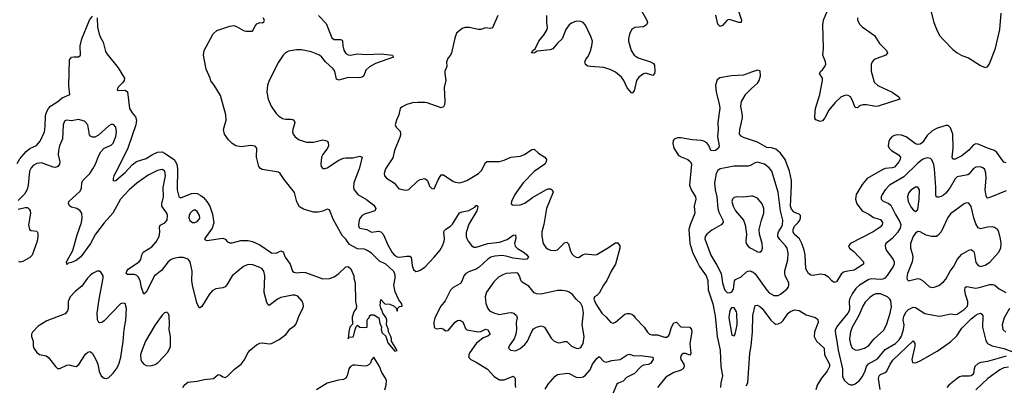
# Model space of a CAD drawing. Header units: inches. Extents: x 1603819 to 1745079, y 385938 to 533966.
# Tile 375 of 561: x 1683703 to 1692174, y 464529 to 467674. Entities that reach past the tile are written whole.
import ezdxf

# ---------------------------------------------------------------- set-up
doc = ezdxf.new("R2010")
doc.units = ezdxf.units.IN
doc.header["$MEASUREMENT"] = 0
doc.layers.add('B6486', color=7, linetype='Continuous')
doc.layers.add('B6496', color=7, linetype='Continuous')

msp = doc.modelspace()

# ---------------------------------------------------------------- linework, layer by layer
at = {"layer": 'B6486', "color": 5}
for points, elevation in [([(1689866.3, 467810), (1689913.5, 467670), (1689910.4, 467650), (1689890, 467649.3), (1689810, 467675.9), (1689790, 467670.8), (1689750, 467624.2), (1689730, 467615.4), (1689710, 467634), (1689692.7, 467712.7)], 280), ([(1683682, 466438), (1683704.4, 466475.6), (1683758.7, 466541.3), (1683790, 466564.8), (1683849.3, 466590.7), (1683879.6, 466630), (1683916.3, 466710), (1683923.7, 466756.3), (1683926.6, 466850), (1683936, 466884), (1683950.8, 466910), (1683969.7, 466930.3), (1684031.1, 466968.9), (1684070, 467000.2), (1684133.7, 467030), (1684125, 467105), (1684132.7, 467327.3), (1684149.4, 467350.6), (1684170, 467355.5), (1684210, 467353), (1684227, 467370), (1684223.2, 467450), (1684238.9, 467510), (1684303.8, 467670), (1684330, 467702.9)], 240), ([(1684370.6, 467690.6), (1684373.9, 467610), (1684388.3, 467548.3), (1684399.2, 467519.2), (1684421.6, 467481.6), (1684441.5, 467401.5), (1684456.8, 467376.8), (1684550, 467261), (1684605.6, 467170), (1684602.4, 467150), (1684588.4, 467130), (1684550, 467094.6), (1684542.9, 467070), (1684550, 467066), (1684610, 467068.3), (1684630, 467054.5), (1684649.1, 466909.1), (1684670, 466872), (1684699.4, 466839.4), (1684709.4, 466810), (1684702.5, 466770), (1684632.6, 466570), (1684554.4, 466405.6), (1684513, 466330), (1684506.5, 466306.5), (1684507.6, 466287.6), (1684530, 466291.8), (1684577.4, 466330), (1684610, 466358.5), (1684670, 466426.8), (1684706.9, 466453.1), (1684790, 466480.9), (1684845.8, 466514.2), (1684890, 466533.6), (1684930, 466536.5), (1684950, 466527), (1685031.5, 466471.5), (1685055.8, 466430), (1685062.4, 466390), (1685057.9, 466210), (1685073.3, 466153.3), (1685090, 466140.3), (1685181, 466179), (1685210, 466182.1), (1685230, 466178), (1685261.4, 466161.4), (1685283.3, 466143.3), (1685313.2, 466110), (1685339.4, 466070), (1685361.4, 466001.4), (1685372.8, 465927.2), (1685359.1, 465880.9), (1685294, 465790), (1685299.3, 465779.3), (1685314, 465774), (1685450, 465794.3), (1685470, 465785.1), (1685490, 465764.5), (1685510, 465754), (1685530, 465755.1), (1685605.4, 465774.6), (1685670, 465775.8), (1685707, 465767), (1685770, 465738.5), (1685870, 465668.7), (1685910, 465666.9), (1685950, 465686.6), (1685970, 465677.2), (1685988, 465630), (1686029.7, 465570), (1686049.6, 465510), (1686062.2, 465502.3), (1686090, 465496.3), (1686130, 465502), (1686160.8, 465500.8), (1686310, 465446.3), (1686370, 465447.3), (1686410, 465460.9), (1686450, 465489.4), (1686510, 465547.3), (1686530, 465549.6), (1686551.3, 465530), (1686579.3, 465470), (1686579.3, 465450), (1686589.2, 465409.2), (1686592, 465250), (1686600.9, 465210), (1686597.2, 465190), (1686578.4, 465161.6), (1686563.8, 465116.2), (1686565.6, 465054.4), (1686544.2, 465030), (1686534, 464990), (1686529.1, 464929.1), (1686538, 464942), (1686570, 464945.2), (1686576, 464950), (1686590, 465008), (1686602, 465038), (1686610, 465046), (1686630, 465028), (1686670, 465026), (1686694, 465030), (1686694, 465090), (1686698, 465102), (1686710, 465106), (1686712, 465128), (1686723.6, 465136.4), (1686750, 465136), (1686794.5, 465110), (1686802.6, 465062.6), (1686816.9, 465030), (1686814, 465010), (1686821, 464981), (1686852.8, 464952.8), (1686870, 464894), (1686930, 464822.7), (1686950, 464828), (1686902.8, 464910), (1686903, 464930), (1686897.1, 464950), (1686875.3, 464990), (1686873.6, 465013.6), (1686859.3, 465050), (1686861.3, 465090), (1686856.3, 465110), (1686828.7, 465148.7), (1686819.6, 465179.6), (1686810, 465191.3), (1686805.3, 465214.7), (1686810, 465268), (1686846, 465230), (1686887.3, 465227.3), (1686926, 465210), (1686946, 465190), (1686948.4, 465168.4), (1686954, 465170), (1686954, 465190), (1686970, 465206), (1686994, 465210), (1686992, 465230), (1686964.5, 465264.5), (1686934.3, 465334.3), (1686923.1, 465390), (1686934.3, 465450), (1686933.8, 465470), (1686931.4, 465491.4), (1686920.3, 465510), (1686853.7, 465570), (1686797.5, 465597.5), (1686730, 465666.4), (1686692.7, 465690), (1686670, 465699.1), (1686610, 465703.5), (1686540.5, 465740.5), (1686510, 465786.9), (1686477.4, 465817.4), (1686462, 465842), (1686399.2, 465959.2), (1686370, 466038), (1686350, 466044.7), (1686312, 466028), (1686270, 466017), (1686230, 466018), (1686144.3, 466044.3), (1686110, 466064.2), (1686086.8, 466106.8), (1686068.4, 466188.4), (1685978.3, 466298.3), (1685944.9, 466350), (1685930, 466361.6), (1685790, 466386), (1685774.4, 466394.4), (1685760.7, 466410), (1685739.3, 466490), (1685743, 466570), (1685730, 466587.3), (1685690.3, 466590.3), (1685610, 466581.6), (1685562, 466590), (1685531.3, 466610), (1685499.8, 466639.8), (1685464.9, 466690), (1685458, 466730), (1685479.1, 466810), (1685476.7, 466856.7), (1685430, 467022), (1685376, 467110), (1685347.7, 467147.7), (1685342.8, 467170), (1685307.2, 467247.2), (1685285.4, 467370), (1685291.7, 467410), (1685367.3, 467552.7), (1685398, 467582), (1685510, 467618.8), (1685544.7, 467624.7), (1685570, 467615.4), (1685630, 467579.9), (1685650, 467575.3), (1685703.8, 467576.2), (1685710, 467578), (1685725.8, 467614.2), (1685743, 467637), (1685770, 467648.4), (1685792.3, 467647.7), (1685804.9, 467655.1), (1685810.4, 467670), (1685799.1, 467690)], 240), ([(1686272.7, 467710), (1686339.6, 467639.6), (1686390, 467517), (1686410, 467502.8), (1686462, 467502), (1686476.8, 467496.8), (1686481.7, 467490), (1686482.3, 467450), (1686492.2, 467412.2), (1686510, 467384), (1686530, 467371.1), (1686550, 467369.4), (1686610, 467380.1), (1686690, 467373.1), (1686810, 467380.4), (1686912, 467370), (1686918, 467350), (1686763.2, 467296.8), (1686712.2, 467267.8), (1686681.7, 467238.3), (1686663.8, 467190), (1686650, 467178.7), (1686625.4, 467174.6), (1686530, 467176.4), (1686450, 467152.6), (1686430, 467160.9), (1686415.7, 467230), (1686401.4, 467250), (1686333, 467310), (1686303.5, 467350), (1686282.7, 467370), (1686210, 467397.2), (1686126.8, 467413.2), (1686086.2, 467413.8), (1686017.2, 467402.8), (1685990.3, 467389.8), (1685970.4, 467370), (1685931.3, 467308.7), (1685848.2, 467150), (1685836.4, 467110), (1685830.4, 467050), (1685841.1, 466990), (1685867.2, 466930), (1685910, 466868), (1685930, 466846.4), (1685964.1, 466824.1), (1685990, 466819), (1686038.9, 466818.9), (1686054.4, 466814.4), (1686065.3, 466805.3), (1686070.3, 466790), (1686052.2, 466730), (1686050.4, 466710), (1686055.5, 466690), (1686070, 466668), (1686103.2, 466643.2), (1686170, 466620.8), (1686230, 466620.8), (1686310, 466639.6), (1686335.6, 466635.6), (1686348.7, 466628.7), (1686357.3, 466617.3), (1686359.5, 466590), (1686350.3, 466570), (1686310, 466514.5), (1686300.8, 466490), (1686294.6, 466430), (1686297.6, 466410), (1686310, 466393), (1686330, 466393.4), (1686350, 466400.8), (1686450, 466464.2), (1686490, 466482.3), (1686510, 466486.7), (1686570, 466484.4), (1686630, 466499.3), (1686650.3, 466490.3), (1686623.2, 466390), (1686578.2, 466270), (1686574, 466230), (1686582.3, 466210), (1686611.6, 466171.6), (1686688, 466128), (1686750, 466077.6), (1686766.4, 466050), (1686758.8, 466030), (1686670, 466002.4), (1686649.2, 465990), (1686632.2, 465970), (1686624.1, 465950), (1686618.6, 465910), (1686621.7, 465890), (1686630, 465879.5), (1686689.2, 465869.2), (1686730, 465846.5), (1686790, 465855.4), (1686810, 465849.1), (1686830.2, 465830), (1686872, 465732), (1686908, 465670), (1686925, 465650), (1686950, 465633.4), (1686970, 465630.2), (1687030, 465639.7), (1687058.6, 465638.6), (1687070.2, 465630), (1687080, 465560), (1687090, 465524), (1687110, 465508.4), (1687130, 465512), (1687150, 465518.7), (1687190, 465545.7), (1687269.9, 465630.1), (1687317.7, 465690), (1687340.9, 465730), (1687354.8, 465770), (1687358.2, 465790), (1687353.7, 465850), (1687359.3, 465860.7), (1687368.3, 465871.7), (1687410, 465896.5), (1687426.1, 465913.9), (1687487.6, 466012.4), (1687510, 466021.6), (1687567.5, 466032.5), (1687594.4, 466045.6), (1687618.2, 466061.8), (1687630, 466076.3), (1687636.8, 466076.8), (1687644.7, 466064.7), (1687636.5, 466030), (1687566.1, 465913.9), (1687544.7, 465844.7), (1687544.5, 465810), (1687550, 465790.7), (1687560.3, 465770), (1687591.2, 465731.2), (1687610, 465718.3), (1687630, 465716.5), (1687730, 465747.8), (1687830, 465759), (1687895.9, 465784.1), (1687950, 465819.6), (1687970, 465824.7), (1687971.1, 465791.1), (1687961.5, 465750), (1687965.4, 465725.4), (1687984.9, 465704.9), (1688043.1, 465670), (1688066, 465650), (1688079.5, 465630), (1688066.7, 465613.3), (1688047.7, 465612.3), (1687950, 465621.9), (1687890, 465640.2), (1687850, 465646.6), (1687790, 465641.2), (1687758, 465630), (1687730, 465613.9), (1687655.1, 465544.9), (1687631.4, 465528.6), (1687572.9, 465507.1), (1687541.5, 465490), (1687525.2, 465470), (1687510, 465429.4), (1687494.5, 465405.5), (1687432, 465370), (1687410, 465348.3), (1687363.8, 465256.2), (1687325.2, 465210), (1687275, 465110), (1687266.2, 465070), (1687270, 465027.3), (1687290, 465014.9), (1687330, 465021.6), (1687350, 465013.4), (1687370, 464997.3), (1687390, 465000.5), (1687450, 465072.7), (1687470, 465086), (1687490, 465088.2), (1687514.4, 465074.4), (1687538.5, 465018.5), (1687550, 465004.9), (1687650, 464988.7), (1687670, 464992.3), (1687710, 465012.5), (1687730, 465007.2), (1687750, 464969.6), (1687730, 464951.8), (1687690, 464936.2), (1687630, 464889), (1687575.5, 464810), (1687566.9, 464790), (1687568.4, 464768.4), (1687586, 464750), (1687630, 464727.9), (1687726.8, 464666.8), (1687785.5, 464605.5), (1687830, 464575.9), (1687870, 464577.1), (1687950, 464608.2), (1687964.9, 464590), (1687965, 464530), (1687969.1, 464510)], 260), ([(1687817.5, 467710), (1687770, 467603.6), (1687750, 467598.9), (1687710, 467603), (1687671, 467590), (1687650, 467588.7), (1687570, 467606), (1687534.6, 467605.4), (1687510, 467597.2), (1687462.6, 467557.4), (1687446, 467514), (1687418, 467390), (1687410, 467369.2), (1687390, 467345.2), (1687375.8, 467310), (1687377.6, 467270), (1687361.6, 467230), (1687359.5, 467210), (1687369.2, 467150), (1687356.1, 467090), (1687361.6, 466970), (1687357.8, 466942.2), (1687350, 466923.7), (1687330, 466916.3), (1687210, 466958.2), (1687190, 466962.4), (1687130, 466962.4), (1687081.6, 466958.4), (1687034.5, 466945.5), (1686994.6, 466925.4), (1686976.3, 466910), (1686965.8, 466854.2), (1686944.9, 466810), (1686934, 466770), (1686941, 466750), (1686975.4, 466715.4), (1686980.3, 466690), (1686976.9, 466670), (1686928.1, 466550), (1686914.4, 466485.6), (1686850.3, 466390), (1686838.3, 466350), (1686842, 466330), (1686858.4, 466310), (1686927.5, 466267.5), (1686962, 466222), (1686990, 466212), (1687030, 466208.4), (1687050, 466213), (1687130, 466287), (1687150, 466299.5), (1687187.9, 466307.9), (1687210.4, 466290.4), (1687230, 466242.8), (1687250, 466221), (1687270, 466218), (1687302.9, 466297.1), (1687330, 466340.5), (1687350, 466340.3), (1687430, 466286.3), (1687450, 466277.7), (1687490, 466271.4), (1687510, 466274.9), (1687550, 466291.5), (1687650, 466350.3), (1687679.3, 466380.7), (1687710, 466444.9), (1687725.8, 466454.2), (1687830, 466454.7), (1687870, 466465.2), (1687930, 466491.8), (1688010, 466499.6), (1688046, 466514), (1688110, 466558), (1688130, 466559.1), (1688165.5, 466525.5), (1688220.4, 466490), (1688234.4, 466470), (1688234, 466450), (1688220.4, 466430), (1688130.8, 466369.2), (1688035.8, 466270), (1687962.3, 466170), (1687934, 466110), (1687931.1, 466091.1), (1687942, 466082), (1687957.3, 466077.3), (1688010, 466080.3), (1688050, 466096), (1688115.4, 466144.6), (1688230, 466209.1), (1688250, 466217.7), (1688270, 466219.5), (1688284.9, 466210), (1688292.7, 466190), (1688235.5, 466050), (1688211.8, 465911.8), (1688196.5, 465850), (1688195.8, 465810), (1688208.1, 465750), (1688230, 465713.7), (1688250, 465698.9), (1688270, 465691.6), (1688310, 465688.5), (1688330, 465694), (1688390, 465753.4), (1688410, 465759.3), (1688424.8, 465744.8), (1688442.2, 465682.2), (1688455.9, 465655.9), (1688470, 465642), (1688490, 465632), (1688510, 465628.5), (1688550, 465653.4), (1688570, 465660.3), (1688650, 465651.7), (1688670, 465655.3), (1688755.3, 465704.7), (1688830, 465755.5), (1688850, 465754.8), (1688867.3, 465730), (1688867.5, 465707.5), (1688830.2, 465569.8), (1688791.1, 465510), (1688755.8, 465430), (1688726.3, 465390), (1688690, 465322), (1688670, 465302.7), (1688647.3, 465290), (1688644, 465270), (1688659.3, 465230), (1688710.2, 465150.2), (1688750, 465114.9), (1688790, 465070.4), (1688810, 465062.4), (1688830, 465072), (1688910, 465141.3), (1688930, 465148), (1688950, 465147.9), (1688970, 465141.5), (1688985.3, 465130), (1688997.8, 465110), (1689075.2, 465030), (1689104.8, 464984.8), (1689121.1, 464970), (1689142.7, 464962.7), (1689190, 464962.7), (1689250, 464943), (1689270, 464944), (1689285.3, 464954.7), (1689293.6, 464970), (1689310, 465028), (1689330, 465066.4), (1689352.7, 465072.7), (1689392.5, 465032.5), (1689470, 465028.7), (1689482.4, 465010), (1689485.8, 464990), (1689468.8, 464890), (1689476.7, 464803.3), (1689470, 464787.6), (1689430, 464801.6), (1689410, 464802.9), (1689397.1, 464790), (1689389.2, 464770), (1689392.4, 464750), (1689417.6, 464710), (1689421.3, 464690), (1689412.4, 464670), (1689384.5, 464655.6), (1689330, 464638.9), (1689262.2, 464597.8), (1689191.9, 464510)], 280), ([(1689054.3, 467750), (1689098.4, 467670), (1689103.8, 467650), (1689094.9, 467630), (1689070, 467611.5), (1688994.7, 467605.3), (1688968.9, 467591.1), (1688950, 467548.7), (1688941.1, 467510), (1688941.7, 467490), (1688964.6, 467410), (1688990, 467368.2), (1689024.7, 467344.7), (1689130.7, 467310), (1689156.1, 467296.1), (1689163.4, 467283.4), (1689166.7, 467230), (1689164.9, 467210), (1689150, 467195.1), (1689090, 467213.7), (1689070, 467208.3), (1689030, 467180.5), (1689010.2, 467150), (1688990, 467061.2), (1688974.9, 467045.1), (1688970, 467042.9), (1688930, 467086.3), (1688901.4, 467150), (1688879.5, 467179.5), (1688830, 467221.1), (1688790, 467241.4), (1688730, 467261.7), (1688615.3, 467270), (1688590, 467274.7), (1688570, 467287.3), (1688566, 467310), (1688573, 467330), (1688596.5, 467363.5), (1688613.3, 467406.7), (1688627, 467450), (1688629.9, 467490), (1688616.8, 467530), (1688570, 467628), (1688550, 467649.8), (1688530, 467659.3), (1688490, 467660.3), (1688450, 467643.5), (1688430, 467628.6), (1688400.6, 467590), (1688370.1, 467509.9), (1688328.9, 467471.1), (1688290, 467423.5), (1688266.8, 467413.2), (1688156.4, 467403.6), (1688130, 467384.5), (1688105.2, 467390), (1688119, 467410), (1688137.2, 467422.8), (1688169.7, 467490), (1688215, 467545), (1688242.7, 467590), (1688245.3, 467610), (1688239.4, 467650), (1688238.8, 467710)], 280), ([(1690000, 467221.8), (1689930, 467196.8), (1689828.6, 467191.4), (1689725.7, 467174.3), (1689703, 467157), (1689690.2, 467109.8), (1689695, 467050), (1689722.5, 466950), (1689727.1, 466912.9), (1689710.2, 466790.2), (1689713.7, 466730), (1689707.4, 466670), (1689722, 466590), (1689716.5, 466570), (1689690, 466548.7), (1689670, 466545.1), (1689650, 466548), (1689631.7, 466591.6), (1689613.9, 466613.9), (1689590, 466629.2), (1689570, 466635.8), (1689490, 466640.7), (1689390, 466658.3), (1689363.1, 466656.9), (1689335.2, 466644.8), (1689326.4, 466633.6), (1689322.4, 466610), (1689330.4, 466570), (1689368, 466510), (1689393.3, 466493.3), (1689450.7, 466470), (1689473.4, 466450), (1689483.8, 466430), (1689467.2, 466250), (1689479.5, 466210), (1689516.9, 466150), (1689519, 466130), (1689507, 466070), (1689512.6, 466010), (1689472.3, 465910), (1689460.9, 465870), (1689468.6, 465751.4), (1689492.9, 465672.9), (1689530.9, 465590), (1689551.2, 465551.2), (1689608.6, 465470), (1689622.7, 465430), (1689627.2, 465350), (1689665.4, 465230), (1689687.1, 465127.1), (1689703.6, 464950), (1689729.7, 464830), (1689736, 464690), (1689750.6, 464610), (1689735.9, 464550), (1689732.8, 464510)], 320), ([(1690000, 466636.8), (1689930, 466659.2), (1689910.7, 466670.7), (1689896.9, 466690), (1689899.2, 466730), (1689920.8, 466830), (1689921.4, 466850), (1689907.9, 466930), (1689913.8, 466970), (1689950, 467033.4), (1690000, 467081.1)], 320), ([(1685106, 464510), (1685118, 464530), (1685150, 464557.1), (1685230, 464563.6), (1685290, 464580.2), (1685370, 464588.2), (1685410, 464620.7), (1685430, 464617.1), (1685450, 464603.1), (1685470, 464597.4), (1685490, 464606.7), (1685550, 464668), (1685607.7, 464712.3), (1685634.1, 464745.9), (1685669.8, 464810), (1685687.4, 464832.6), (1685741.8, 464878.2), (1685769.8, 464890.2), (1685790, 464893.1), (1685850, 464885.3), (1685870, 464888.9), (1685937, 464923), (1685993.5, 464966.5), (1686030, 465014), (1686070, 465044.2), (1686081.2, 465058.8), (1686107.2, 465130), (1686139.8, 465190), (1686144.7, 465210), (1686143.5, 465230), (1686133.1, 465253.1), (1686095.4, 465295.4), (1686070, 465305.1), (1686050, 465304.8), (1685950, 465285.6), (1685922, 465270), (1685850, 465216), (1685841.6, 465221.6), (1685830, 465242), (1685807.3, 465327.3), (1685812.6, 465470), (1685803.7, 465510), (1685789.9, 465529.9), (1685770, 465543.5), (1685710, 465565.1), (1685670, 465569.6), (1685630, 465549.6), (1685531.7, 465470), (1685485.4, 465394.6), (1685470, 465377.3), (1685450, 465367.6), (1685390, 465359.8), (1685358.8, 465341.2), (1685333.4, 465310), (1685270, 465207.6), (1685250, 465193.2), (1685230, 465229), (1685223.5, 465250), (1685189.9, 465390), (1685185.6, 465430), (1685186.2, 465510), (1685170.8, 465590), (1685152.8, 465612.8), (1685110, 465628.9), (1685072, 465628), (1685030, 465619.3), (1685007, 465610), (1684980.2, 465590), (1684922.6, 465517.4), (1684863.6, 465470), (1684790, 465329.2), (1684770, 465313.2), (1684750, 465369), (1684739.8, 465430), (1684722.6, 465462.6), (1684710, 465473.8), (1684690, 465482), (1684630, 465482), (1684618.4, 465490), (1684623.9, 465510), (1684639.2, 465530), (1684731.1, 465590), (1684744.4, 465610), (1684754.8, 465650), (1684766.6, 465673.4), (1684839.8, 465720.2), (1684877.1, 465762.9), (1684903.9, 465810), (1684909.8, 465849.8), (1684906.4, 465890), (1684912.3, 465907.7), (1684952.2, 465927.8), (1684970.8, 465950), (1684975.5, 465990), (1684969.8, 466010), (1684925.6, 466070), (1684924.8, 466090), (1684940.2, 466150), (1684939.1, 466230), (1684959, 466330), (1684950.7, 466370.7), (1684930, 466384), (1684890, 466377.4), (1684810, 466336.8), (1684710, 466268.9), (1684643.9, 466210), (1684570.2, 466130), (1684505.5, 466010), (1684430, 465926.9), (1684356, 465830), (1684312.7, 465750), (1684230, 465634.5), (1684190, 465602.2), (1684150, 465584.4), (1684121.1, 465578.9), (1684109.3, 465569.3), (1684107, 465590), (1684161.7, 465690), (1684197, 465823), (1684234.1, 465930), (1684241, 465970), (1684236.8, 466010), (1684224.4, 466030), (1684196.2, 466050), (1684150, 466061.4), (1684133.6, 466070), (1684122, 466090), (1684126, 466110), (1684222.2, 466197.8), (1684234.1, 466225.9), (1684238.7, 466270), (1684247.1, 466290), (1684305.4, 466350), (1684332.4, 466390), (1684355.4, 466430), (1684380.5, 466499.5), (1684402.2, 466537.8), (1684430, 466568.2), (1684490, 466593.4), (1684508.1, 466611.9), (1684529.6, 466670), (1684535.1, 466710), (1684529.3, 466750), (1684510, 466772.3), (1684490, 466773.6), (1684470, 466760.7), (1684379.9, 466680.1), (1684350, 466663.6), (1684330, 466662.9), (1684311.4, 466671.4), (1684303.9, 466683.9), (1684289.6, 466769.6), (1684259.7, 466799.7), (1684210, 466814), (1684150, 466804.5), (1684104.7, 466810), (1684090, 466801.2), (1684076.4, 466770), (1684072.6, 466650), (1684046.9, 466590), (1684036.9, 466550), (1684035.5, 466510), (1684048.5, 466450), (1684047.1, 466430), (1684030.1, 466409.9), (1684010, 466403.7), (1683990, 466404.4), (1683890, 466442.2), (1683850, 466438), (1683820.5, 466419.5), (1683801.8, 466398.2), (1683787.9, 466370), (1683775, 466250), (1683766.3, 466213.7), (1683745.6, 466174.4), (1683690, 466118)], 260), ([(1690000, 466424.3), (1689997.4, 466422.6), (1689970, 466414.8), (1689850, 466414.9), (1689730, 466392.4), (1689710, 466376.9), (1689694, 466350), (1689680.6, 466270), (1689687.2, 466210), (1689702, 466150), (1689709.5, 466049.5), (1689719, 466019), (1689752.2, 465950), (1689754.3, 465930), (1689737.6, 465910), (1689657, 465863), (1689614.9, 465830), (1689599.6, 465810), (1689596.9, 465790), (1689650, 465647.2), (1689701.9, 465561.9), (1689739, 465490), (1689749.1, 465409.1), (1689763.1, 465363.1), (1689770, 465348.5), (1689790, 465328.7), (1689810, 465325.3), (1689830, 465334.4), (1689843.5, 465356.5), (1689853.5, 465426.5), (1689861.4, 465438.6), (1689910, 465462.8), (1689956.3, 465503.7), (1689970, 465511.1), (1689990, 465512.8), (1690000, 465509.4)], 340), ([(1690000, 466155.1), (1689930, 466148.5), (1689870, 466149.7), (1689850, 466143), (1689837, 466130), (1689830.3, 466110), (1689841, 466070), (1689861.8, 466030), (1689929.2, 465950), (1689945.8, 465910), (1689956.9, 465830), (1689949.1, 465770), (1689953.1, 465750), (1689967, 465730), (1689990.4, 465710), (1690000, 465704.8)], 360), ([(1683690, 466042.7), (1683750, 466058.9), (1683770, 466057.4), (1683785.2, 466045.2), (1683793.2, 466030), (1683795.6, 466010), (1683779, 465910), (1683787.2, 465870), (1683801.3, 465861.3), (1683850, 465854.3), (1683858.6, 465838.6), (1683860.2, 465810), (1683853.2, 465770), (1683810.6, 465649.4), (1683790, 465627.8), (1683730, 465594.6), (1683707.4, 465587.4), (1683695.4, 465595.4)], 260), ([(1689954.7, 464525.3), (1689966.9, 464550), (1689986.1, 464806.1), (1689997.5, 464870), (1690000, 464898)], 320), ([(1686843.5, 464490), (1686857, 464530), (1686859.3, 464570), (1686851.7, 464590), (1686820, 464640), (1686799.3, 464690), (1686750, 464771.8), (1686730, 464749), (1686720.2, 464719.8), (1686711.1, 464708.9), (1686690, 464696.8), (1686670, 464694.8), (1686590, 464702.9), (1686570, 464701.1), (1686550, 464691.7), (1686535, 464670), (1686521, 464610), (1686509.6, 464590.4), (1686490, 464579.6), (1686446.6, 464573.4), (1686350, 464546.2), (1686257.7, 464490)], 260), ([(1688225.1, 464494.9), (1688250, 464538.9), (1688310, 464607.6), (1688330, 464621.1), (1688414.5, 464634.5), (1688431.9, 464631.9), (1688490, 464598), (1688525.1, 464594.9), (1688550, 464601.6), (1688570, 464617.1), (1688610, 464661.3), (1688632.2, 464710), (1688670, 464760.4), (1688690, 464776.3), (1688730, 464734), (1688750, 464727.2), (1688798.9, 464741.1), (1688869.9, 464750.1), (1688930, 464792.2), (1688950, 464796.4), (1688990, 464783.1), (1689046.7, 464786.7), (1689150.5, 464770.5), (1689153, 464750), (1689130, 464717), (1689112.1, 464707.9), (1689070, 464701), (1689049.3, 464690.7), (1688993.7, 464630), (1688924.4, 464595.6), (1688895.3, 464564.7), (1688852.8, 464547.2), (1688842, 464538), (1688787.5, 464410)], 260)]:
    msp.add_lwpolyline(points, dxfattribs=dict(at, elevation=elevation))
for points, elevation in [([(1685210, 466039.5), (1685190, 466029.6), (1685170, 466009.4), (1685160.9, 465990), (1685158.9, 465970), (1685167.2, 465947.2), (1685190, 465930.4), (1685210, 465930.3), (1685230, 465938.7), (1685250, 465960.7), (1685253.3, 465970), (1685250.8, 465990), (1685230, 466023.6)], 260), ([(1684370, 465509.6), (1684330, 465491.2), (1684310, 465474), (1684286, 465450), (1684237.7, 465382.3), (1684182.6, 465337.4), (1684138.7, 465290), (1684119, 465250), (1684120.4, 465190), (1684114.9, 465170), (1684095.3, 465144.7), (1683937.7, 465082.3), (1683863.4, 465036.6), (1683812.8, 464987.2), (1683804, 464970), (1683804.9, 464950), (1683819.1, 464910), (1683820.5, 464870), (1683826, 464850), (1683850.5, 464810), (1683873, 464793), (1683930, 464783.6), (1683950, 464767.7), (1684010, 464691.6), (1684030, 464674.7), (1684050, 464673.2), (1684110, 464701.5), (1684130, 464704.2), (1684170, 464692.4), (1684190, 464691.5), (1684212, 464708), (1684270, 464795.8), (1684290, 464813), (1684310, 464819.1), (1684330, 464802.8), (1684358.9, 464750), (1684374.6, 464710), (1684388.2, 464648.2), (1684404.9, 464610), (1684430, 464590.4), (1684450, 464586.7), (1684470, 464594.9), (1684506.5, 464633.5), (1684541.8, 464678.2), (1684560.3, 464719.7), (1684572.3, 464770), (1684593.1, 464906.9), (1684601.9, 465010), (1684615.7, 465090), (1684621.5, 465190), (1684610, 465231.8), (1684590, 465235.8), (1684570, 465229.6), (1684430, 465083.9), (1684410, 465068.7), (1684390, 465066), (1684384.7, 465070), (1684372.3, 465092.3), (1684368.9, 465150), (1684386.2, 465270), (1684421, 465450), (1684420.4, 465470), (1684401.7, 465501.7), (1684390, 465509.6)], 280), ([(1687970, 465495.5), (1687890, 465490.6), (1687859.5, 465480.5), (1687821.5, 465458.5), (1687781.1, 465418.9), (1687718.5, 465330), (1687707.1, 465290), (1687712.9, 465232.9), (1687730, 465190.6), (1687746.4, 465170), (1687786.8, 465150), (1687830, 465137), (1687906.5, 465153.5), (1687935.1, 465155.1), (1687954.8, 465150), (1687978, 465130), (1687983.1, 465110), (1687974.9, 465070), (1687977.6, 465010), (1687972.7, 464970), (1687958.4, 464930), (1687914.9, 464870), (1687907.7, 464850), (1687924.7, 464830), (1687970, 464826.7), (1688010, 464846.3), (1688050, 464879.5), (1688071.1, 464910), (1688108.5, 464991.5), (1688125.1, 465014.9), (1688149.8, 465030.2), (1688190, 465041.3), (1688217.1, 465030), (1688274.8, 464934.8), (1688300.7, 464910), (1688330, 464897.4), (1688350, 464895.2), (1688390, 464906.2), (1688410, 464904.7), (1688450, 464866), (1688490, 464847.4), (1688510, 464845.2), (1688530, 464855.6), (1688550.5, 464889.5), (1688558.5, 464950), (1688542.9, 465050), (1688552.9, 465152.9), (1688544.6, 465204.6), (1688532.2, 465232.3), (1688489.7, 465269.7), (1688458.4, 465310), (1688430, 465329.7), (1688410, 465337.4), (1688370, 465343.8), (1688330, 465343.5), (1688190, 465311.7), (1688150, 465316.1), (1688130, 465324.8), (1688082.4, 465382.4), (1688033.6, 465410), (1688021.5, 465421.5), (1688013.5, 465433.5), (1688004.4, 465470), (1687990, 465492.3)], 280), ([(1684970, 465158), (1684950, 465152), (1684930, 465131.8), (1684870.2, 465049.8), (1684785.2, 464910), (1684747.6, 464810), (1684743.6, 464790), (1684746, 464750), (1684754, 464730), (1684770.2, 464710.2), (1684790, 464700.9), (1684830, 464696.5), (1684870, 464708.2), (1684893.8, 464726.2), (1684973.6, 464810), (1684999.4, 464860.6), (1685001.1, 464950), (1684988.7, 465010), (1684993.4, 465053.4), (1684990, 465126), (1684983.6, 465143.6)], 280), ([(1689830, 465199), (1689817.3, 465182.7), (1689810, 465158), (1689803.6, 465110), (1689830, 464961), (1689850, 464954.8), (1689859.5, 464970), (1689874.7, 465050), (1689872.6, 465150), (1689870, 465162), (1689850, 465195.3)], 340)]:
    msp.add_lwpolyline(points, close=True, dxfattribs=dict(at, elevation=elevation))
at = {"layer": 'B6496', "color": 5}
for points, elevation in [([(1690910.1, 467690), (1690911.5, 467670), (1690930, 467631.5), (1690950, 467611.5), (1691056.9, 467536.9), (1691100.3, 467470), (1691159.3, 467410), (1691168, 467390), (1691156.3, 467370), (1691053.4, 467330), (1691038.7, 467310), (1691030, 467288), (1691027.4, 467230), (1691055.6, 467135.6), (1691087.1, 467107.1), (1691208, 467050), (1691239.3, 467030), (1691268.2, 467010), (1691275.5, 466990), (1691090, 466929.8), (1691070, 466927.6), (1690990, 466941.7), (1690957.4, 466942.6), (1690927.8, 466932.2), (1690910, 466915.1), (1690890, 466917.6), (1690865.6, 466985.6), (1690850.4, 467010.4), (1690830, 467022.5), (1690810, 467024.4), (1690770, 467009.8), (1690717.9, 466962.1), (1690663.6, 466896.4), (1690630, 466829.4), (1690610, 466802.7), (1690590, 466797.2), (1690552, 466812), (1690545.4, 466825.4), (1690544.6, 466844.6), (1690549, 466910), (1690585.7, 467030), (1690609.7, 467150), (1690609.7, 467170), (1690584.5, 467210), (1690595.1, 467230), (1690610, 467242.6), (1690629.8, 467270), (1690637.4, 467290), (1690635.8, 467310), (1690612.1, 467370), (1690618.8, 467430), (1690611.9, 467628.1), (1690618.8, 467670), (1690651.7, 467751.7)], 280), ([(1691540.8, 467750), (1691569.1, 467650), (1691591.1, 467591.1), (1691617.8, 467537.8), (1691650, 467501.3), (1691730, 467418), (1691770, 467388.2), (1691810, 467365.5), (1691866.1, 467346.1), (1691970, 467279.5), (1692010, 467263.8), (1692030, 467268), (1692047.4, 467292.6), (1692098.5, 467430), (1692136.5, 467590), (1692147.9, 467730)], 320), ([(1690000, 467081.1), (1690050, 467128.9), (1690064.4, 467150), (1690078, 467190), (1690074, 467230), (1690070, 467235.1), (1690050, 467239.6), (1690000, 467221.8)], 320), ([(1692190, 466443.5), (1692170, 466448.3), (1692110.5, 466530.5), (1692090, 466549.8), (1692030, 466568.1), (1691950, 466603.5), (1691930, 466605.1), (1691910, 466597.7), (1691869.4, 466550.6), (1691810, 466503.8), (1691750, 466475.1), (1691730, 466475.1), (1691724.2, 466490), (1691734.1, 466570), (1691732.1, 466690), (1691710, 466744.2), (1691690, 466762.6), (1691670, 466763.9), (1691590, 466738.4), (1691550, 466715.8), (1691510, 466677.7), (1691470, 466618.5), (1691450, 466604.2), (1691430, 466601.2), (1691410, 466606.7), (1691330, 466665), (1691290, 466680.4), (1691250, 466682.3), (1691230, 466677.3), (1691210, 466668.3), (1691191, 466650), (1691179.4, 466630), (1691174.6, 466590), (1691183, 466570), (1691202.3, 466550), (1691263.2, 466510), (1691279.7, 466490), (1691278.4, 466470), (1691267.6, 466450), (1691230, 466406.6), (1691210, 466398.4), (1691150, 466392.9), (1691130, 466386.3), (1690993, 466307), (1690950, 466257.6), (1690898.4, 466170), (1690894.4, 466130), (1690906.7, 466090), (1690950.2, 466030.2), (1691010, 466001.4), (1691050, 465972.4), (1691110, 465953.8), (1691126.2, 465930), (1691123.6, 465910), (1691105.5, 465890), (1691046.3, 465850), (1690850.8, 465750), (1690834.8, 465730), (1690843, 465710), (1690878.7, 465678.7), (1690963.1, 465590), (1690962.4, 465570), (1690881.1, 465518.9), (1690810, 465508.3), (1690790, 465501.1), (1690770, 465484.8), (1690730, 465420.4), (1690710, 465412.3), (1690690, 465426.4), (1690660.4, 465460.4), (1690630, 465478.8), (1690590, 465485.1), (1690530, 465474), (1690510, 465477.7), (1690490, 465491.2), (1690467.3, 465530), (1690460.5, 465650), (1690452.4, 465692.4), (1690433.6, 465750), (1690411.2, 465790), (1690367.2, 465830), (1690357.4, 465850), (1690359.1, 465870), (1690370, 465896.9), (1690402, 465930), (1690414.6, 465950), (1690421.5, 465970), (1690421.1, 465990), (1690410, 466000.4), (1690370, 466015), (1690362.1, 466022.1), (1690344.5, 466044.5), (1690335.5, 466070), (1690344.4, 466250), (1690342.4, 466290), (1690325, 466370), (1690289.1, 466470), (1690250, 466525.8), (1690210, 466559.4), (1690172.3, 466572.3), (1690130, 466573.7), (1690050, 466620.8), (1690000, 466636.8)], 320), ([(1690000, 465509.4), (1690010, 465506), (1690030, 465486.7), (1690130, 465346.2), (1690150, 465325.2), (1690190, 465302.9), (1690230, 465301.5), (1690250, 465311.8), (1690303.7, 465356.3), (1690315.4, 465370), (1690321.7, 465390), (1690319.7, 465410), (1690288.7, 465470), (1690285.2, 465494.8), (1690285.9, 465514.1), (1690312.3, 465607.7), (1690314.4, 465665.6), (1690304.8, 465710), (1690291.6, 465730), (1690242.2, 465782.2), (1690227.2, 465810), (1690225.5, 465830), (1690232.5, 465850), (1690258, 465890), (1690265.2, 465910), (1690268.2, 465950), (1690249.2, 466030.8), (1690227.5, 466190), (1690174, 466370), (1690150, 466400.4), (1690110, 466429.8), (1690050, 466448), (1690030, 466443.6), (1690000, 466424.3)], 340), ([(1692190, 466200.4), (1692050, 466144.5), (1692030, 466139.6), (1692024.5, 466144.5), (1692018.2, 466158.2), (1692009.9, 466210.2), (1692016.8, 466310), (1692014.7, 466354.7), (1692005.5, 466385.5), (1691990, 466400.4), (1691967.9, 466407.9), (1691930, 466404.4), (1691910, 466392.7), (1691872.3, 466347.7), (1691859.8, 466340.2), (1691770, 466322.8), (1691750, 466304), (1691709.3, 466230), (1691670, 466182.5), (1691650, 466164.2), (1691630, 466153.6), (1691610, 466146), (1691590, 466147), (1691584.2, 466164.2), (1691585.9, 466230), (1691575, 466390), (1691567.9, 466427.9), (1691550, 466469.6), (1691538.5, 466478.5), (1691510, 466484.5), (1691490, 466480.3), (1691470, 466470.8), (1691430, 466440.7), (1691310, 466322.4), (1691187.8, 466250), (1691149.6, 466210.4), (1691122.2, 466170), (1691114, 466150), (1691116, 466130), (1691132.1, 466112.1), (1691175, 466095), (1691198, 466078), (1691237.1, 465997.2), (1691275.7, 465935.7), (1691283.5, 465910), (1691278.2, 465881.8), (1691256.1, 465843.9), (1691208.1, 465791.9), (1691153.7, 465750), (1691149.1, 465730.9), (1691151.5, 465710), (1691160.2, 465690), (1691218, 465610), (1691226.8, 465590), (1691226.8, 465570), (1691218.2, 465550), (1691166.8, 465473.2), (1691146.5, 465450), (1691130, 465440.9), (1691110, 465438.3), (1691030, 465444), (1691010, 465439.8), (1690928.8, 465390), (1690898, 465362), (1690864.2, 465315.8), (1690843.5, 465270), (1690838.7, 465250), (1690843, 465190), (1690839.2, 465170), (1690828.6, 465150), (1690750, 465056.4), (1690731.6, 465030), (1690719.5, 465000.5), (1690720.5, 464970), (1690734.7, 464910), (1690743.6, 464830), (1690782.2, 464670), (1690782.8, 464610), (1690788.7, 464590), (1690799.5, 464570), (1690830, 464542.7), (1690850, 464534.3), (1690870, 464534.3), (1690890, 464541.5), (1690928.6, 464571.4), (1690950, 464600.9), (1690974, 464646), (1690989.9, 464690.1), (1691005.9, 464714.1), (1691083.5, 464756.5), (1691150, 464838), (1691239.3, 464890), (1691270, 464919.7), (1691290, 464952.7), (1691307.2, 465010), (1691311.6, 465050), (1691305.4, 465090), (1691310, 465123), (1691330, 465160.8), (1691350, 465180.2), (1691390, 465200.8), (1691410, 465199.6), (1691490, 465146.4), (1691610, 465124.9), (1691634.3, 465125.7), (1691710, 465144.4), (1691750, 465138), (1691770, 465141.5), (1691830, 465180.7), (1691856.8, 465210), (1691861.6, 465230), (1691859.3, 465250), (1691840.3, 465310), (1691834, 465346), (1691838.4, 465370), (1691850, 465379.5), (1691930, 465364.6), (1691970, 465371.8), (1692050, 465396.6), (1692075.8, 465395.8), (1692092.4, 465390), (1692130, 465360.3), (1692187.7, 465327.7)], 340), ([(1690000, 465704.8), (1690050, 465677.4), (1690070, 465674.4), (1690089.5, 465690), (1690093.7, 465710), (1690090.8, 465750), (1690067.8, 465830), (1690065.3, 465870), (1690085.1, 465950), (1690105.7, 466010), (1690104.2, 466050), (1690092.2, 466090), (1690050, 466138), (1690010, 466156), (1690000, 466155.1)], 360), ([(1690000, 464898), (1690008.4, 464990), (1690010.5, 465130), (1690030, 465215.5), (1690050, 465219.5), (1690070, 465206.7), (1690090, 465188.4), (1690165.3, 465090), (1690190, 465065.2), (1690210, 465053.8), (1690230, 465057.2), (1690253.7, 465070), (1690272.6, 465087.4), (1690316.1, 465150), (1690335.3, 465164.7), (1690370, 465177.1), (1690410, 465172.1), (1690470, 465134), (1690550, 465113.4), (1690570, 465095.5), (1690572.8, 465070), (1690542.4, 464990), (1690537.3, 464950), (1690558.5, 464910), (1690623.8, 464850), (1690627.9, 464790), (1690670.1, 464710), (1690669.4, 464690), (1690650.1, 464649.9), (1690600.6, 464590), (1690563.9, 464530), (1690551.3, 464490)], 320), ([(1691105.6, 464494.4), (1691091.3, 464588.7), (1691096.5, 464610), (1691110, 464621.8), (1691150, 464638.2), (1691164.8, 464650), (1691192.8, 464710), (1691215, 464745), (1691390, 464910.4), (1691403.7, 464890), (1691405.8, 464865.8), (1691378.5, 464750), (1691385.6, 464725.6), (1691410, 464721.8), (1691450, 464739.4), (1691596.7, 464823.3), (1691710, 464903.8), (1691766.7, 464953.3), (1691810, 465020.7), (1691890, 465099.8), (1691930, 465132.7), (1691950, 465144.7), (1691970.2, 465150.2), (1691981.7, 465141.7), (1691988.9, 465128.9), (1691987, 465030), (1692015.3, 464915.3), (1692029.2, 464890), (1692068.5, 464868.5), (1692170, 464845.8), (1692260.7, 464810)], 320), ([(1692219.2, 465190), (1692173.4, 465110), (1692155.9, 465050), (1692162.8, 465010), (1692186.7, 464986.7)], 340), ([(1692190, 464779.9), (1692030, 464733.9), (1691973.5, 464726.5), (1691950, 464718), (1691921.1, 464690), (1691913.5, 464670), (1691908.2, 464631.8), (1691900, 464620), (1691888.4, 464611.6), (1691871.3, 464608.7), (1691810, 464608.6), (1691790, 464602.1), (1691770, 464588.6), (1691698.2, 464530), (1691680.9, 464510)], 320), ([(1692210, 464684.9), (1692170, 464679.2), (1692136.9, 464663.1), (1692031.1, 464588.9), (1691930.2, 464490)], 340)]:
    msp.add_lwpolyline(points, dxfattribs=dict(at, elevation=elevation))
at = {"layer": 'B6496', "color": 5, "elevation": 360}
for points in [[(1691430, 466233), (1691410, 466232.6), (1691370, 466208), (1691350, 466182.9), (1691341.1, 466150), (1691348.2, 466110), (1691370, 466065.5), (1691390, 466039.1), (1691410, 466022.8), (1691422, 466030), (1691430, 466042), (1691443.1, 466130), (1691444, 466210)], [(1691850, 466097.4), (1691830, 466091.1), (1691710, 466002.7), (1691689, 465971), (1691630.2, 465850), (1691602.3, 465817.7), (1691590, 465809.8), (1691549, 465809), (1691501.6, 465821.6), (1691450, 465849.6), (1691430, 465852), (1691410, 465838.4), (1691390.3, 465810), (1691367.8, 465750), (1691366.5, 465710), (1691382.5, 465662.6), (1691387.5, 465630), (1691380.4, 465590), (1691340.2, 465490), (1691335.6, 465455.6), (1691339.9, 465439.9), (1691350, 465428.4), (1691430, 465447.1), (1691450, 465442.2), (1691470, 465431.2), (1691530, 465375.6), (1691550, 465370.2), (1691570, 465372.4), (1691610, 465387.9), (1691650, 465419), (1691670, 465442.7), (1691708.4, 465510), (1691742, 465558), (1691770, 465611.6), (1691810, 465655.8), (1691870, 465691.5), (1691890, 465695.8), (1691900.4, 465690), (1691910, 465682.6), (1691916.1, 465670), (1691930, 465586), (1691950, 465559.5), (1691970, 465550.3), (1692010, 465561.7), (1692050, 465588.7), (1692125.1, 465670), (1692145.6, 465710), (1692147.5, 465747.5), (1692142, 465790), (1692128, 465848), (1692115.1, 465870), (1692090, 465885.6), (1692070, 465891.6), (1692030, 465889.6), (1691970, 465874.5), (1691950, 465882.7), (1691930, 465918), (1691911.2, 465970), (1691887.8, 466067.8), (1691870, 466096.2)], [(1691110, 465316.3), (1691070, 465316.1), (1691050, 465306.8), (1691016.8, 465283.2), (1690976.3, 465243.7), (1690956.4, 465210), (1690921.8, 465130), (1690866.6, 465030), (1690850.9, 464990), (1690843, 464930), (1690850, 464884), (1690865.3, 464850), (1690890, 464833.8), (1690910, 464831.3), (1690970, 464848.4), (1691010, 464871.6), (1691053.1, 464926.9), (1691136.8, 465003.2), (1691163.1, 465056.9), (1691193, 465150), (1691202.7, 465202.7), (1691196.8, 465256.8), (1691189.7, 465270), (1691169.2, 465289.2)]]:
    msp.add_lwpolyline(points, close=True, dxfattribs=at)

doc.saveas('drawing.dxf')
